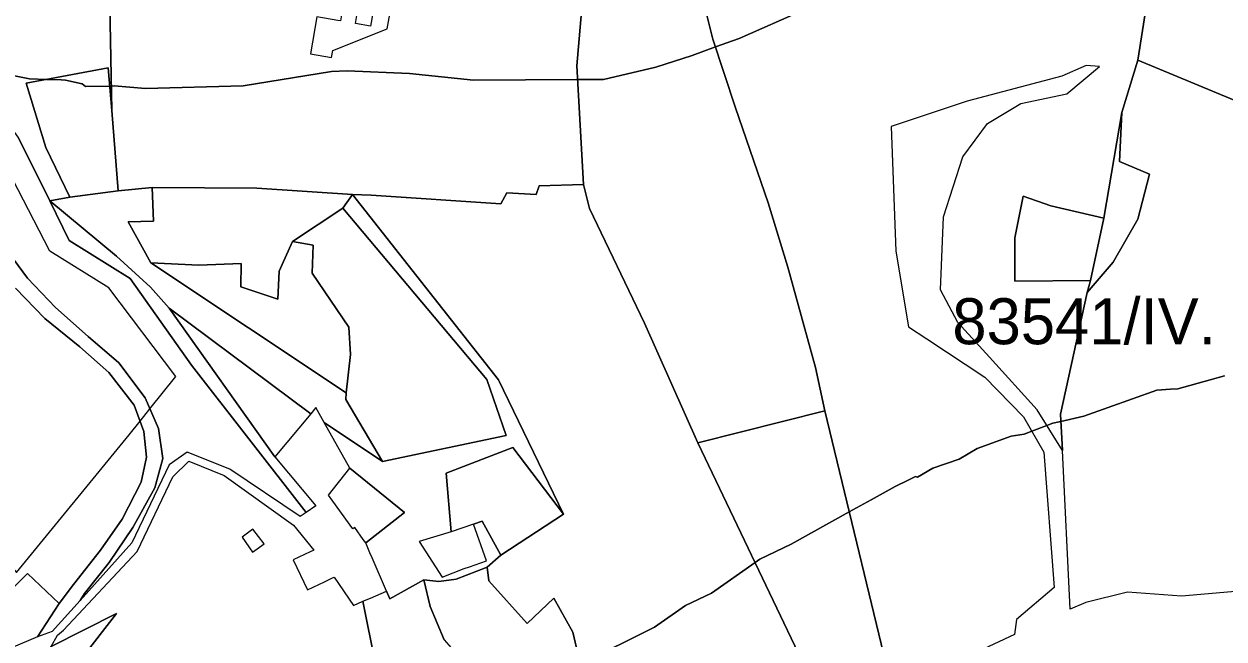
# Model space of a CAD drawing. Extents: x -477304 to -465429, y -1159113 to -1149210.
# Drawn here: x -468859.9 to -468468.9, y -1152965 to -1152764.7 of the extents above; entities that cross this region are included whole.
import ezdxf

# ---------------------------------------------------------------- set-up
doc = ezdxf.new("R2010")
doc.units = 0
for name, color, linetype in [('BPEJ_s', 7, 'Continuous'), ('orna_s', 7, 'Continuous'), ('PUPFL_s', 7, 'Continuous'), ('trav_porost_s', 7, 'Continuous'), ('voda_s', 7, 'Continuous')]:
    doc.layers.add(name, color=color, linetype=linetype)

msp = doc.modelspace()

# ---------------------------------------------------------------- linework, layer by layer
at = {"layer": 'BPEJ_s'}
for points in [[(-468865.69, -1152781.01), (-468858.1, -1152782.53), (-468852.61, -1152782.73), (-468847.78, -1152782.91), (-468846.44, -1152782.96), (-468840.92, -1152784.23), (-468839.86, -1152785.08), (-468832.01, -1152784.9), (-468831.45, -1152784.89), (-468830.53, -1152784.87), (-468820.35, -1152785.72), (-468788.53, -1152784.87), (-468759.69, -1152780.2), (-468754.6, -1152779.99), (-468734.24, -1152780.84), (-468713.45, -1152782.96), (-468679.51, -1152782.79), (-468671.03, -1152782.75), (-468654.07, -1152778.72), (-468642.19, -1152774.9), (-468634.6, -1152772.16), (-468626.92, -1152769.38), (-468605.71, -1152760.05)], [(-468605.71, -1152760.05), (-468626.92, -1152769.38), (-468634.6, -1152772.16), (-468642.19, -1152774.9), (-468654.07, -1152778.72), (-468671.03, -1152782.75), (-468679.51, -1152782.79), (-468713.45, -1152782.96), (-468734.24, -1152780.84), (-468754.6, -1152779.99), (-468759.69, -1152780.2), (-468788.53, -1152784.87), (-468820.35, -1152785.72), (-468830.53, -1152784.87), (-468831.45, -1152784.89), (-468832.01, -1152784.9), (-468839.86, -1152785.08), (-468840.92, -1152784.23), (-468846.44, -1152782.96), (-468847.78, -1152782.91), (-468852.61, -1152782.73), (-468858.1, -1152782.53), (-468865.69, -1152781.01)], [(-468959.99, -1152863.74), (-468948.18, -1152871.7), (-468925.42, -1152888.04), (-468910.67, -1152904.61), (-468874.31, -1152928.91), (-468862.32, -1152943.41), (-468825.65, -1152898.55), (-468822.1, -1152894.09), (-468818.87, -1152890.02), (-468810.48, -1152879.47), (-468832.23, -1152850.62), (-468851.53, -1152838.74), (-468867.01, -1152808.62), (-468889.19, -1152774.34), (-468896.49, -1152762.81)], [(-468862.32, -1152943.41), (-468825.65, -1152898.55), (-468822.1, -1152894.09), (-468818.87, -1152890.02), (-468810.48, -1152879.47), (-468832.23, -1152850.62), (-468851.53, -1152838.74), (-468867.01, -1152808.62)], [(-468468.69, -1152879.25), (-468473.41, -1152880.56), (-468483.97, -1152883.49), (-468486.34, -1152883.64), (-468490.75, -1152883.92), (-468514.51, -1152892.4), (-468522.01, -1152894.12), (-468522.63, -1152894.26), (-468524.69, -1152894.73), (-468526.62, -1152895.48), (-468531.48, -1152897.36), (-468534.02, -1152898.34), (-468538.26, -1152898.97), (-468549.29, -1152903), (-468555.23, -1152906.4), (-468563.71, -1152909.37), (-468568.8, -1152912.34), (-468569.44, -1152912.12), (-468571.76, -1152913.25), (-468576.01, -1152915.31), (-468583.82, -1152919.65), (-468591.01, -1152923.64), (-468609.95, -1152934.18), (-468620.13, -1152939.06), (-468621.68, -1152940.15), (-468635.83, -1152950.09), (-468644.31, -1152954.12), (-468654.49, -1152961.12), (-468678.65, -1152973.2)], [(-468678.65, -1152973.2), (-468654.49, -1152961.12), (-468644.31, -1152954.12), (-468635.83, -1152950.09), (-468621.68, -1152940.15), (-468620.13, -1152939.06), (-468609.95, -1152934.18), (-468591.01, -1152923.64), (-468583.82, -1152919.65), (-468576.01, -1152915.31), (-468571.76, -1152913.25), (-468569.44, -1152912.12), (-468568.8, -1152912.34), (-468563.71, -1152909.37), (-468555.23, -1152906.4), (-468549.29, -1152903), (-468538.26, -1152898.97), (-468534.02, -1152898.34), (-468531.48, -1152897.36), (-468526.62, -1152895.48), (-468524.69, -1152894.73), (-468522.63, -1152894.26), (-468522.01, -1152894.12), (-468514.51, -1152892.4), (-468490.75, -1152883.92), (-468486.34, -1152883.64), (-468483.97, -1152883.49), (-468473.41, -1152880.56), (-468468.69, -1152879.25)]]:
    msp.add_lwpolyline(points, dxfattribs=at)
at = {"layer": 'orna_s'}
for points in [[(-468765.71, -1152836.69), (-468772.39, -1152835.57), (-468756, -1152824.71), (-468709.1, -1152880.45), (-468702.81, -1152898.72), (-468743.05, -1152907.19), (-468755.07, -1152887.02), (-468754.93, -1152884.84), (-468753.47, -1152872.36), (-468754.1, -1152863.4), (-468765.99, -1152845.9)], [(-468765.71, -1152836.69), (-468765.99, -1152845.9), (-468754.1, -1152863.4), (-468753.47, -1152872.36), (-468754.93, -1152884.84), (-468818.58, -1152842.46), (-468802.91, -1152843.23), (-468789.14, -1152842.67), (-468789.28, -1152850.26), (-468777.15, -1152854.34), (-468776.71, -1152845.2), (-468772.39, -1152835.57)]]:
    msp.add_lwpolyline(points, close=True, dxfattribs=at)
at = {"layer": 'PUPFL_s'}
for points in [[(-468861.86, -1152801.59), (-468851.52, -1152822.28), (-468845.16, -1152835.25), (-468825.35, -1152847.55), (-468805.28, -1152875.78), (-468767.98, -1152923.83), (-468769.89, -1152925.15), (-468792.84, -1152909.73), (-468806.72, -1152904.17), (-468812.63, -1152908.3), (-468824.74, -1152933.67), (-468841.63, -1152952.44), (-468840.22, -1152950.21), (-468832.16, -1152940.15), (-468824.45, -1152928.72), (-468817.26, -1152915.81), (-468814.69, -1152906.23), (-468816.08, -1152896.5), (-468820.39, -1152886.49), (-468828.99, -1152875.07), (-468838.97, -1152866.48), (-468849.61, -1152857.01), (-468858.76, -1152847.5), (-468866.07, -1152837.55)], [(-468866.07, -1152837.55), (-468858.76, -1152847.5), (-468849.61, -1152857.01), (-468838.97, -1152866.48), (-468828.99, -1152875.07), (-468820.39, -1152886.49), (-468816.08, -1152896.5), (-468814.69, -1152906.23), (-468817.26, -1152915.81), (-468824.45, -1152928.72), (-468832.16, -1152940.15), (-468840.22, -1152950.21), (-468841.63, -1152952.44), (-468850.75, -1152962.58), (-468855.54, -1152964.33), (-468848.43, -1152953.45), (-468843.83, -1152947.29), (-468834.99, -1152936.04), (-468827.93, -1152926.03), (-468821.7, -1152913.99), (-468820.02, -1152905.82), (-468820.86, -1152897.45), (-468824.06, -1152888.81), (-468832.31, -1152878.21), (-468841.73, -1152869.84), (-468853.14, -1152860.62), (-468862.63, -1152850.79)], [(-468862.63, -1152850.79), (-468853.14, -1152860.62), (-468841.73, -1152869.84), (-468832.31, -1152878.21), (-468824.06, -1152888.81), (-468820.86, -1152897.45), (-468820.02, -1152905.82), (-468821.7, -1152913.99), (-468827.93, -1152926.03), (-468834.99, -1152936.04), (-468843.83, -1152947.29), (-468848.43, -1152953.45), (-468858.76, -1152943.67), (-468860.6, -1152945.5)]]:
    msp.add_lwpolyline(points, dxfattribs=at)
for points in [[(-468818.74, -1152850.45), (-468812.63, -1152857.29), (-468778.15, -1152905.68), (-468764.78, -1152921.61), (-468767.98, -1152923.83), (-468805.28, -1152875.78), (-468825.35, -1152847.55), (-468845.16, -1152835.25), (-468851.52, -1152822.28), (-468829.77, -1152840.34)], [(-468855.54, -1152964.33), (-468883.81, -1152976.22), (-468903.74, -1152982.78), (-468884.91, -1152969.75), (-468860.6, -1152945.5), (-468858.76, -1152943.67), (-468848.43, -1152953.45)], [(-468878.29, -1153010.72), (-468863.71, -1152988.51), (-468851.1, -1152967.47), (-468829.79, -1152956.67), (-468841.55, -1152971.86), (-468854.83, -1152985.24)]]:
    msp.add_lwpolyline(points, close=True, dxfattribs=at)
at = {"layer": 'trav_porost_s'}
for points in [[(-468833.54, -1152758.99), (-468831.94, -1152758.74), (-468831.3, -1152792.86), (-468832.53, -1152779.01), (-468859.22, -1152783.96), (-468852.84, -1152804.89), (-468844.93, -1152821.12), (-468851.52, -1152822.28), (-468861.86, -1152801.59), (-468883.07, -1152771.68), (-468882.41, -1152757.26), (-468895.46, -1152749.27), (-468903.6, -1152729.25), (-468884.84, -1152740.61), (-468879.98, -1152729.57), (-468881.75, -1152718.74), (-468873.6, -1152716.35), (-468867, -1152715.51), (-468867.56, -1152711.07), (-468839.33, -1152742.84)], [(-468677.54, -1152817), (-468692.09, -1152817.46), (-468692.99, -1152820.26), (-468702.55, -1152819.68), (-468704.53, -1152823.22), (-468746.82, -1152820.42), (-468752.83, -1152820.26), (-468784.05, -1152818.12), (-468818.16, -1152817.99), (-468829.2, -1152819.06), (-468831.3, -1152792.86), (-468831.94, -1152758.74), (-468785.85, -1152749.76), (-468757.6, -1152752.48), (-468750.15, -1152721.22), (-468720.56, -1152736.68), (-468675.61, -1152743.47), (-468677.9, -1152756.9), (-468679.77, -1152778.35)], [(-468481.21, -1152744.95), (-468457.96, -1152749.5), (-468440.13, -1152760.19), (-468433.24, -1152763.08), (-468439.08, -1152780.99), (-468459.77, -1152791.9), (-468496.91, -1152776.51), (-468489.51, -1152728.74), (-468485.83, -1152733.54)], [(-468599, -1152890.65), (-468640.34, -1152901.17), (-468657.68, -1152862.15), (-468675.62, -1152824.81), (-468677.54, -1152817), (-468679.77, -1152778.35), (-468677.9, -1152756.9), (-468675.61, -1152743.47), (-468654.44, -1152745.94), (-468651.01, -1152746.26), (-468641.07, -1152746.99), (-468635.43, -1152769.64), (-468628.05, -1152791.96), (-468617.43, -1152822.99), (-468610.99, -1152843.93), (-468602.02, -1152876.56)], [(-468766.53, -1152774.44), (-468759.71, -1152775.61), (-468759.32, -1152773.35), (-468741.54, -1152766.28), (-468739.86, -1152756.57), (-468745.28, -1152755.64), (-468746.95, -1152765.35), (-468751.9, -1152764.5), (-468750.89, -1152758.63), (-468755.79, -1152757.78), (-468756.8, -1152763.65), (-468757.62, -1152763.51), (-468764.44, -1152762.33)], [(-468832.53, -1152779.01), (-468831.3, -1152792.86), (-468829.2, -1152819.06), (-468844.93, -1152821.12), (-468852.84, -1152804.89), (-468859.22, -1152783.96)], [(-468493.11, -1152813.57), (-468496.95, -1152828.31), (-468505.04, -1152842.25), (-468513.5, -1152852.12), (-468512.41, -1152848.22), (-468508.06, -1152827.93), (-468502.14, -1152793.47), (-468502.9, -1152809.44)], [(-468817.74, -1152828.97), (-468818.16, -1152817.99), (-468784.05, -1152818.12), (-468752.83, -1152820.26), (-468756, -1152824.71), (-468772.39, -1152835.57), (-468776.71, -1152845.2), (-468777.15, -1152854.34), (-468789.28, -1152850.26), (-468789.14, -1152842.67), (-468802.91, -1152843.23), (-468818.58, -1152842.46), (-468825.92, -1152829.17)], [(-468681.1, -1152962.8), (-468687.3, -1152951.76), (-468695.99, -1152959.96), (-468708.49, -1152946.11), (-468709, -1152941.58), (-468704.57, -1152937.72), (-468684.09, -1152924.38), (-468705.27, -1152880.59), (-468752.83, -1152820.26), (-468746.82, -1152820.42), (-468704.53, -1152823.22), (-468702.55, -1152819.68), (-468692.99, -1152820.26), (-468692.09, -1152817.46), (-468677.54, -1152817), (-468675.62, -1152824.81), (-468657.68, -1152862.15), (-468640.34, -1152901.17), (-468591.2, -1153003.79), (-468638.08, -1153043.69), (-468658.33, -1153059.61)], [(-468723.61, -1152944.92), (-468716.48, -1152942.05), (-468714.76, -1152941.55), (-468709.2, -1152939.58), (-468713.46, -1152927.57), (-468710.64, -1152926.61), (-468704.57, -1152937.72), (-468709, -1152941.58), (-468719.12, -1152945.58), (-468724.76, -1152946.34), (-468729.63, -1152945.77), (-468740.7, -1152951.91), (-468741.81, -1152949.48), (-468746.49, -1152938.62), (-468747.18, -1152936.96), (-468748.55, -1152933.66), (-468735.93, -1152923.82), (-468753.76, -1152909.39), (-468762.08, -1152894.54), (-468743.05, -1152907.19), (-468702.81, -1152898.72), (-468709.1, -1152880.45), (-468756, -1152824.71), (-468752.83, -1152820.26), (-468705.27, -1152880.59), (-468684.09, -1152924.38), (-468700.6, -1152902.59), (-468722.38, -1152910.95), (-468720.7, -1152930.14), (-468731.14, -1152933.29)], [(-468812.63, -1152857.29), (-468766.45, -1152891.64), (-468778.15, -1152905.68)], [(-468591.2, -1153003.79), (-468640.34, -1152901.17), (-468599, -1152890.65), (-468574.94, -1152989.95)], [(-468713.46, -1152927.57), (-468720.7, -1152930.14), (-468722.38, -1152910.95), (-468700.6, -1152902.59), (-468684.09, -1152924.38), (-468704.57, -1152937.72), (-468710.64, -1152926.61)], [(-468760.71, -1152918.17), (-468753.76, -1152909.39), (-468735.93, -1152923.82), (-468748.55, -1152933.66), (-468749.34, -1152932.57), (-468752.15, -1152928.68), (-468752.78, -1152929.14), (-468759.3, -1152920.12)], [(-468788.87, -1152931.9), (-468785.5, -1152936.74), (-468781.62, -1152934.03), (-468785.37, -1152929.28)], [(-468749.47, -1152952.72), (-468746.96, -1152951.68), (-468741.81, -1152949.48), (-468740.7, -1152951.91), (-468729.63, -1152945.77), (-468727.61, -1152954.39), (-468722.97, -1152965.31), (-468716.2, -1152973.08), (-468724.2, -1152981.13), (-468719.84, -1152992.06), (-468719.73, -1153007.93), (-468730.79, -1153020.36), (-468736.08, -1153019.68), (-468736.95, -1153015.34)]]:
    msp.add_lwpolyline(points, close=True, dxfattribs=at)
for points in [[(-468489.51, -1152728.74), (-468496.91, -1152776.51), (-468502.14, -1152793.47), (-468508.06, -1152827.93), (-468525.33, -1152823.92), (-468534.37, -1152820.77), (-468537.07, -1152834.38), (-468537.03, -1152848.41), (-468512.41, -1152848.22), (-468513.5, -1152852.12), (-468522.13, -1152891.75), (-468521.55, -1152903.62), (-468529.8, -1152890.37), (-468545.34, -1152873.19), (-468555.57, -1152861.88), (-468561.24, -1152851.24), (-468560.28, -1152827.55), (-468553.99, -1152807.96), (-468545.9, -1152797.08), (-468535.05, -1152790.59), (-468520.08, -1152787.43), (-468509.49, -1152778.53), (-468513.78, -1152778.25), (-468521.68, -1152781.64), (-468552.61, -1152789.88), (-468575.41, -1152797.41), (-468577.29, -1152798.03), (-468575.86, -1152838.71), (-468571.67, -1152863.29), (-468565.76, -1152867.22), (-468546.86, -1152879.77), (-468534.18, -1152892.63), (-468527.61, -1152904.12), (-468524.22, -1152948.29), (-468536.46, -1152958.69), (-468537.11, -1152963.6), (-468549.03, -1152969.13)], [(-468574.94, -1152989.95), (-468599, -1152890.65), (-468602.02, -1152876.56), (-468610.99, -1152843.93), (-468617.43, -1152822.99), (-468628.05, -1152791.96), (-468635.43, -1152769.64), (-468641.07, -1152746.99)], [(-468443.98, -1152947.69), (-468482.73, -1152951.08), (-468500.36, -1152949.79), (-468513.94, -1152953.09), (-468519.03, -1152955.34), (-468521.55, -1152903.62), (-468522.13, -1152891.75), (-468513.5, -1152852.12), (-468505.04, -1152842.25), (-468496.95, -1152828.31), (-468493.11, -1152813.57), (-468502.9, -1152809.44), (-468502.14, -1152793.47), (-468496.91, -1152776.51), (-468459.77, -1152791.9)], [(-468841.55, -1152971.86), (-468829.79, -1152956.67), (-468851.1, -1152967.47), (-468849.03, -1152963.82), (-468846.99, -1152962.13), (-468823.04, -1152936.51), (-468811.38, -1152912.18), (-468806.18, -1152907.09), (-468794.66, -1152911.76), (-468772.1, -1152927.93), (-468765.51, -1152936.09), (-468766.62, -1152936.62), (-468772.19, -1152939.27), (-468767.55, -1152949.02), (-468762, -1152946.38), (-468759.63, -1152945.25), (-468758.89, -1152944.9), (-468752.5, -1152954.15), (-468749.47, -1152952.72), (-468736.95, -1153015.34)], [(-468722.97, -1152965.31), (-468727.61, -1152954.39), (-468729.63, -1152945.77), (-468724.76, -1152946.34), (-468719.12, -1152945.58), (-468709, -1152941.58), (-468708.49, -1152946.11), (-468695.99, -1152959.96), (-468687.3, -1152951.76), (-468681.1, -1152962.8), (-468658.33, -1153059.61)]]:
    msp.add_lwpolyline(points, dxfattribs=at)
at = {"layer": 'voda_s'}
for points in [[(-468825.92, -1152829.17), (-468818.58, -1152842.46), (-468754.93, -1152884.84), (-468755.07, -1152887.02), (-468743.05, -1152907.19), (-468762.08, -1152894.54), (-468764.83, -1152889.64), (-468766.45, -1152891.64), (-468812.63, -1152857.29), (-468818.74, -1152850.45), (-468829.77, -1152840.34), (-468851.52, -1152822.28), (-468844.93, -1152821.12), (-468829.2, -1152819.06), (-468818.16, -1152817.99), (-468817.74, -1152828.97)], [(-468537.03, -1152848.41), (-468537.07, -1152834.38), (-468534.37, -1152820.77), (-468525.33, -1152823.92), (-468508.06, -1152827.93), (-468512.41, -1152848.22)]]:
    msp.add_lwpolyline(points, close=True, dxfattribs=at)

# ---------------------------------------------------------------- texts
at = {"layer": 'BPEJ_s'}
msp.add_text('83541/IV.', height=15, dxfattribs=at).set_placement((-468557.41, -1152869.01))

doc.saveas('drawing.dxf')
